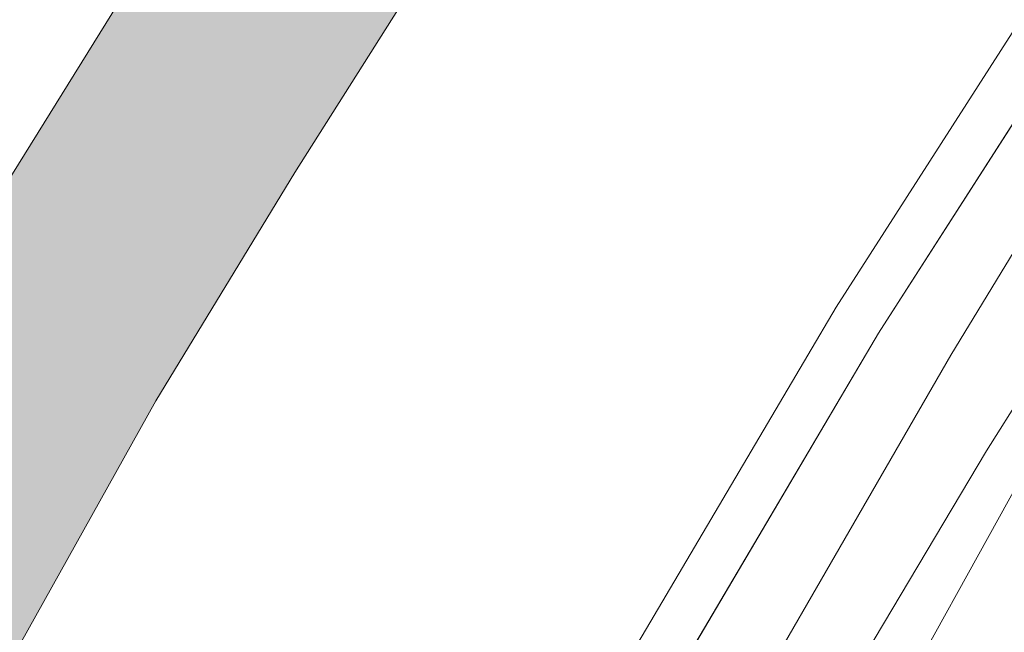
# Model space of a CAD drawing. Header units: metres. Extents: x 125349 to 128236, y 501602 to 503797.
# Tile 621 of 718: x 127544 to 127560, y 502904 to 502914. Entities that reach past the tile are written whole.
import ezdxf

# ---------------------------------------------------------------- set-up
doc = ezdxf.new("R2010")
doc.units = ezdxf.units.M
for name, color, linetype, lineweight in [('B-WE-GR-BEPLANTING_CULTUUR_BOSPLANTSOEN-GV', 90, 'CONTINUOUS', 18), ('B-WE-GR-GRAS-GV', 60, 'CONTINUOUS', 13), ('B-WE-GR-GROENVOORZIENING-GV', 80, 'CONTINUOUS', 18), ('B-WE-OG-WATER_SLOOT-GV', 120, 'CONTINUOUS', 18), ('B-WE-VH-GESLOTENVERHARDING_ASFALT-GV', 10, 'CONTINUOUS', 18), ('B-WE-VW-MARKERING_PICTOGRAM-G', 7, 'CONTINUOUS', 18)]:
    doc.layers.add(name, color=color, linetype=linetype, lineweight=lineweight)
doc.layers.add('B-WE-OG-WATER_SLOOT-V', color=7, linetype='CONTINUOUS', lineweight=18, true_color=0x73e9ff)

msp = doc.modelspace()

# ---------------------------------------------------------------- hatches: boundary and pattern name
at = {"layer": 'B-WE-OG-WATER_SLOOT-V'}
h = msp.add_hatch(color=256, dxfattribs=at)
edge = h.paths.add_edge_path()
edge.add_line((127417.499, 502877.742), (127414.104, 502877.361))
edge.add_line((127414.104, 502877.361), (127414.057, 502877.356))
edge.add_line((127414.057, 502877.356), (127413.946, 502877.343))
edge.add_arc((127423.483, 502795.934), 81.966, 96.68135, 99.25787)
edge.add_arc((127419.313, 502814.245), 63.233, 98.19847, 103.46152)
edge.add_arc((127428.211, 502789.946), 88.987, 105.39115, 111.78192)
edge.add_arc((127433.887, 502770.908), 108.786, 110.83745, 114.83864)
edge.add_line((127388.19, 502869.631), (127387.948, 502869.514))
edge.add_line((127387.948, 502869.514), (127381.038, 502866.175))
edge.add_arc((127395.603, 502830.649), 38.396, 112.2926, 118.327)
edge.add_arc((127392.874, 502833.304), 34.782, 116.4455, 123.782)
edge.add_line((127373.534, 502862.214), (127368.129, 502858.368))
edge.add_arc((127366.632, 502860.658), 2.736, 245.1103, 303.1808, ccw=False)
edge.add_arc((127366.555, 502860.692), 2.736, 191.9982, 246.8621, ccw=False)
edge.add_line((127363.879, 502860.123), (127359.756, 502883.606))
edge.add_line((127359.756, 502883.606), (127359.664, 502884.132))
edge.add_line((127359.664, 502884.132), (127358.209, 502893.638))
edge.add_line((127358.209, 502893.638), (127354.042, 502918.753))
edge.add_arc((127353.31, 502918.496), 0.776, 19.3385, 51.5823)
edge.add_arc((127353.294, 502918.394), 0.867, 54.9765, 79.3258)
edge.add_arc((127353.45, 502919.236), 0.0112, 63.4349, 100.3048)
edge.add_arc((127353.296, 502918.381), 0.879, 80.0761, 97.8099)
edge.add_line((127353.177, 502919.252), (127352.695, 502919.201))
edge.add_arc((127352.856, 502918.505), 0.715, 103.0346, 148.3312)
edge.add_arc((127352.819, 502918.378), 0.76, 138.6865, 185.2281)
edge.add_arc((127352.86, 502918.384), 0.801, 185.3604, 197.1226)
edge.add_line((127352.094, 502918.148), (127352.145, 502917.703))
edge.add_line((127352.145, 502917.703), (127355.608, 502894.087))
edge.add_line((127355.608, 502894.087), (127357.414, 502881.68))
edge.add_line((127357.414, 502881.68), (127358.618, 502874.875))
edge.add_line((127358.618, 502874.875), (127362.328, 502855.852))
edge.add_arc((127365.522, 502856.284), 3.223, 187.7024, 210.0103)
edge.add_arc((127364.967, 502855.885), 2.544, 208.4807, 234.1204)
edge.add_arc((127365.214, 502855.92), 2.723, 230.3395, 276.7125)
edge.add_arc((127365.268, 502855.902), 2.699, 275.6157, 309.4501)
edge.add_line((127366.983, 502853.818), (127368.233, 502854.565))
edge.add_line((127368.233, 502854.565), (127373.334, 502858.72))
edge.add_arc((127384.659, 502846.027), 17.011, 121.828, 131.7402, ccw=False)
edge.add_arc((127388.796, 502837.619), 26.352, 114.5722, 119.8299, ccw=False)
edge.add_line((127377.838, 502861.585), (127388.089, 502866.078))
edge.add_line((127388.089, 502866.078), (127394.69, 502869.027))
edge.add_arc((127413.076, 502831.045), 42.198, 112.3291, 115.8305, ccw=False)
edge.add_arc((127417.58, 502819.475), 54.612, 108.398, 112.0887, ccw=False)
edge.add_arc((127417.117, 502818.692), 55.214, 103.0522, 107.6854, ccw=False)
edge.add_arc((127416.487, 502821.546), 52.291, 97.9039, 103.0852, ccw=False)
edge.add_line((127409.296, 502873.34), (127418.001, 502874.34))
edge.add_line((127418.001, 502874.34), (127419.402, 502874.54))
edge.add_line((127419.402, 502874.54), (127460.221, 502881.456))
edge.add_line((127460.221, 502881.456), (127468.825, 502883.204))
edge.add_arc((127487.874, 502789.702), 95.423, 97.95252, 101.51515, ccw=False)
edge.add_arc((127482.297, 502837.025), 47.794, 91.6193, 99.1795, ccw=False)
edge.add_arc((127481.042, 502880.693), 4.108, 70.2307, 91.333, ccw=False)
edge.add_arc((127480.237, 502878.059), 6.86, 54.8913, 71.3525, ccw=False)
edge.add_line((127484.183, 502883.671), (127491.675, 502877.047))
edge.add_line((127491.675, 502877.047), (127496.695, 502872.608))
edge.add_arc((127497.67, 502873.445), 1.285, 220.6313, 271.1467)
edge.add_arc((127497.677, 502873.474), 1.314, 270.8299, 324.2944)
edge.add_line((127498.744, 502872.707), (127500, 502874.122))
edge.add_line((127500, 502874.122), (127510.881, 502886.525))
edge.add_arc((127514.926, 502882.882), 5.444, 125.2376, 137.9901, ccw=False)
edge.add_arc((127514.237, 502883.707), 4.373, 105.977, 124.102, ccw=False)
edge.add_line((127513.033, 502887.911), (127536.248, 502891.968))
edge.add_arc((127535.776, 502896.023), 4.082, 276.6346, 287.2367)
edge.add_arc((127535.75, 502896.065), 4.131, 287.4172, 298.8705)
edge.add_arc((127535.521, 502895.893), 4.1, 302.8408, 329.3568)
edge.add_line((127539.048, 502893.803), (127543.97, 502903.458))
edge.add_line((127543.97, 502903.458), (127546.229, 502907.505))
edge.add_line((127546.229, 502907.505), (127548.537, 502911.301))
edge.add_line((127548.537, 502911.301), (127551.196, 502915.498))
edge.add_line((127551.196, 502915.498), (127559.771, 502927.635))
edge.add_line((127559.771, 502927.635), (127569.701, 502941.871))
edge.add_line((127569.701, 502941.871), (127572.609, 502945.867))
edge.add_line((127572.609, 502945.867), (127581.635, 502957.852))
edge.add_line((127581.635, 502957.852), (127586.046, 502963.146))
edge.add_line((127586.046, 502963.146), (127619.543, 502999.977))
edge.add_line((127619.543, 502999.977), (127619.565, 503000))
edge.add_line((127619.565, 503000), (127634.867, 503016.069))
edge.add_line((127634.867, 503016.069), (127641.81, 503022.929))
edge.add_line((127641.81, 503022.929), (127649.204, 503029.642))
edge.add_line((127649.204, 503029.642), (127670.935, 503050.179))
edge.add_line((127670.935, 503050.179), (127676.442, 503055.376))
edge.add_line((127676.442, 503055.376), (127690.738, 503067.949))
edge.add_line((127690.738, 503067.949), (127707.373, 503081.841))
edge.add_line((127707.373, 503081.841), (127712.689, 503085.887))
edge.add_line((127712.689, 503085.887), (127737.288, 503104.247))
edge.add_line((127737.288, 503104.247), (127743.6, 503108.751))
edge.add_line((127743.6, 503108.751), (127759.56, 503119.687))
edge.add_line((127759.56, 503119.687), (127765.474, 503124.088))
edge.add_line((127765.474, 503124.088), (127774.514, 503131.265))
edge.add_line((127774.514, 503131.265), (127781.659, 503137.926))
edge.add_line((127781.659, 503137.926), (127789.002, 503144.889))
edge.add_line((127789.002, 503144.889), (127794.105, 503150.583))
edge.add_line((127794.105, 503150.583), (127800.488, 503158.689))
edge.add_line((127800.488, 503158.689), (127810.777, 503172.028))
edge.add_line((127810.777, 503172.028), (127825.108, 503192.552))
edge.add_line((127825.108, 503192.552), (127838.394, 503212.418))
edge.add_line((127838.394, 503212.418), (127843.43, 503220.112))
edge.add_line((127843.43, 503220.112), (127844.164, 503221.345))
edge.add_line((127844.164, 503221.345), (127844.723, 503222.356))
edge.add_line((127844.723, 503222.356), (127845.073, 503222.973))
edge.add_arc((127843.689, 503223.759), 1.592, 330.4069, 353.6824)
edge.add_arc((127843.639, 503223.662), 1.634, 357.2636, 389.3627)
edge.add_arc((127844.268, 503223.695), 1.106, 44.0039, 93.0882)
edge.add_arc((127844.162, 503223.609), 1.191, 87.7729, 123.0714)
edge.add_line((127843.512, 503224.607), (127842.919, 503223.805))
edge.add_line((127842.919, 503223.805), (127842.067, 503223.038))
edge.add_line((127842.067, 503223.038), (127839.447, 503220.122))
edge.add_line((127839.447, 503220.122), (127836.854, 503217.256))
edge.add_line((127836.854, 503217.256), (127824.889, 503200.852))
edge.add_line((127824.889, 503200.852), (127813.128, 503184))
edge.add_line((127813.128, 503184), (127806.062, 503173.889))
edge.add_line((127806.062, 503173.889), (127788.647, 503151.488))
edge.add_arc((127667.373, 503257.561), 161.117, 311.72709, 318.82535, ccw=False)
edge.add_arc((127630.28, 503300.842), 218.11, 309.71564, 311.43177, ccw=False)
edge.add_line((127769.648, 503133.066), (127760.632, 503126.123))
edge.add_line((127760.632, 503126.123), (127742.763, 503113.295))
edge.add_line((127742.763, 503113.295), (127711.108, 503089.674))
edge.add_line((127711.108, 503089.674), (127686.971, 503070.017))
edge.add_line((127686.971, 503070.017), (127667.514, 503052.7))
edge.add_line((127667.514, 503052.7), (127647.865, 503034.179))
edge.add_arc((127647.209, 503034.605), 0.782, 266.9693, 327.0125, ccw=False)
edge.add_arc((127647.214, 503034.587), 0.764, 204.3991, 266.5689, ccw=False)
edge.add_line((127646.518, 503034.271), (127602.393, 503079.459))
edge.add_line((127602.393, 503079.459), (127579.805, 503102.37))
edge.add_arc((127574.426, 503094.481), 9.548, 55.7129, 74.4117)
edge.add_arc((127574.829, 503094.675), 9.259, 76.4896, 92.8218)
edge.add_arc((127574.824, 503094.639), 9.295, 92.78, 98.8609)
edge.add_arc((127574.57, 503092.569), 11.315, 95.9746, 107.5967)
edge.add_line((127571.149, 503103.355), (127566.809, 503101.614))
edge.add_line((127566.809, 503101.614), (127561.977, 503099.366))
edge.add_line((127561.977, 503099.366), (127558.346, 503096.926))
edge.add_arc((127560.269, 503094.826), 2.848, 132.4853, 165.7679)
edge.add_arc((127560.278, 503094.826), 2.856, 165.8209, 194.2608)
edge.add_line((127557.51, 503094.123), (127558.613, 503092.786))
edge.add_line((127558.613, 503092.786), (127559.721, 503091.864))
edge.add_line((127559.721, 503091.864), (127562.813, 503095.429))
edge.add_line((127562.813, 503095.429), (127564.7, 503096.544))
edge.add_arc((127594.428, 503043.691), 60.64, 114.18594, 119.35636, ccw=False)
edge.add_arc((127571.985, 503092.791), 6.664, 89.2195, 111.1189, ccw=False)
edge.add_arc((127572.35, 503093.454), 6.007, 69.234, 92.6152, ccw=False)
edge.add_arc((127572.016, 503093.492), 6.099, 47.4922, 66.1713, ccw=False)
edge.add_line((127576.137, 503097.988), (127601.601, 503072.351))
edge.add_line((127601.601, 503072.351), (127602.075, 503071.867))
edge.add_line((127602.075, 503071.867), (127615.894, 503057.761))
edge.add_line((127615.894, 503057.761), (127641.389, 503031.735))
edge.add_arc((127638.924, 503029.698), 3.198, 15.9425, 39.5746, ccw=False)
edge.add_arc((127639.467, 503030.302), 2.547, -32.6628, 6.1662, ccw=False)
edge.add_arc((127639.522, 503029.963), 2.331, 303.8617, 333.6495, ccw=False)
edge.add_line((127640.821, 503028.027), (127621.823, 503009.208))
edge.add_line((127621.823, 503009.208), (127613.303, 503000))
edge.add_line((127613.303, 503000), (127589.067, 502973.545))
edge.add_line((127589.067, 502973.545), (127573.527, 502954.67))
edge.add_line((127573.527, 502954.67), (127560.387, 502936.189))
edge.add_line((127560.387, 502936.189), (127547.899, 502917.807))
edge.add_line((127547.899, 502917.807), (127535.207, 502897.375))
edge.add_arc((127532.052, 502899.561), 3.839, 309.704, 325.2818, ccw=False)
edge.add_arc((127531.373, 502901.354), 5.686, 294.2054, 303.4162, ccw=False)
edge.add_line((127533.704, 502896.168), (127513.895, 502893.316))
edge.add_arc((127515.782, 502885.266), 8.268, 103.1915, 116.9085)
edge.add_arc((127515.768, 502885.959), 7.65, 119.1643, 146.5372)
edge.add_line((127509.386, 502890.177), (127500, 502879.601))
edge.add_line((127500, 502879.601), (127498.792, 502878.268))
edge.add_arc((127497.457, 502879.184), 1.619, 265.9849, 325.5516, ccw=False)
edge.add_arc((127497.384, 502879.119), 1.551, 222.5297, 268.5276, ccw=False)
edge.add_line((127496.241, 502878.071), (127494.16, 502879.87))
edge.add_line((127494.16, 502879.87), (127489.535, 502883.868))
edge.add_arc((127503.332, 502900.081), 21.289, 220.6663, 229.6024, ccw=False)
edge.add_arc((127504.085, 502900.699), 22.263, 211.6765, 220.609, ccw=False)
edge.add_arc((127482.611, 502887.546), 2.92, 30.0534, 77.7313)
edge.add_arc((127482.755, 502887.447), 2.991, 80.8281, 125.2788)
edge.add_arc((127477.073, 502894.236), 5.878, 296.8574, 312.2942, ccw=False)
edge.add_arc((127476.423, 502894.337), 6.285, 286.6711, 301.7273, ccw=False)
edge.add_line((127478.226, 502888.317), (127459.869, 502885.459))
edge.add_line((127459.869, 502885.459), (127459.919, 502884.408))
edge.add_line((127459.919, 502884.408), (127418.899, 502877.692))
edge.add_line((127418.899, 502877.692), (127417.499, 502877.742))

# ---------------------------------------------------------------- linework, layer by layer
at = {"layer": 'B-WE-GR-BEPLANTING_CULTUUR_BOSPLANTSOEN-GV', "flags": 128}
msp.add_lwpolyline([(127535.207, 502897.375), (127547.899, 502917.807), (127560.387, 502936.189), (127573.527, 502954.67), (127589.067, 502973.545), (127613.303, 503000)], dxfattribs=at)
at = {"layer": 'B-WE-GR-GRAS-GV', "flags": 128}
msp.add_lwpolyline([(127709.025, 503067.648), (127691.701, 503052.776), (127685.242, 503046.824), (127676.813, 503038.842), (127670.159, 503032.587), (127663.356, 503026.18), (127655.767, 503018.911), (127651.232, 503014.639), (127647.34, 503010.828), (127640.888, 503004.376), (127636.596, 503000), (127600.697, 502961.863), (127589.517, 502948.43), (127586.409, 502944.285), (127574.123, 502927.353), (127560.931, 502906.822), (127549.036, 502885.337), (127530.413, 502850.36), (127514.552, 502820.779), (127509.534, 502811.835), (127502.759, 502799.845), (127500, 502794.846), (127487.936, 502773.24)], dxfattribs=at)
at = {"layer": 'B-WE-GR-GROENVOORZIENING-GV', "flags": 128}
for points in [[(127540.054, 502877.006), (127545.338, 502886.796), (127558.233, 502908.629), (127568.968, 502925.364), (127582.91, 502945.293), (127594.09, 502959.425), (127598.852, 502964.918), (127627.769, 502996.27), (127631.448, 503000), (127647.415, 503015.731), (127666.834, 503034.187), (127682.266, 503048.479), (127683.104, 503049.242), (127702.347, 503066.144), (127704.125, 503067.622), (127719.237, 503079.959), (127723.784, 503083.43), (127728.925, 503087.311), (127745.245, 503099.166), (127749.152, 503101.977), (127758.204, 503108.469), (127763.246, 503112.248), (127778.616, 503124.138), (127784.343, 503128.928)], [(127690.738, 503067.949), (127676.442, 503055.376), (127670.935, 503050.179), (127649.204, 503029.642), (127641.81, 503022.929), (127634.867, 503016.069), (127619.565, 503000), (127619.543, 502999.977), (127586.046, 502963.146), (127581.635, 502957.852), (127572.609, 502945.867), (127569.701, 502941.871), (127559.771, 502927.635), (127551.196, 502915.498), (127548.537, 502911.301), (127546.229, 502907.505), (127543.97, 502903.458), (127539.048, 502893.803)], [(127487.936, 502773.24), (127500, 502794.846), (127502.759, 502799.845), (127509.534, 502811.835), (127514.552, 502820.779), (127530.413, 502850.36), (127549.036, 502885.337), (127560.931, 502906.822), (127574.123, 502927.353), (127586.409, 502944.285), (127589.517, 502948.43), (127600.697, 502961.863), (127636.596, 503000), (127640.888, 503004.376), (127647.34, 503010.828), (127651.232, 503014.639), (127655.767, 503018.911), (127663.356, 503026.18), (127670.159, 503032.587), (127676.813, 503038.842), (127685.242, 503046.824), (127691.701, 503052.776), (127709.025, 503067.648)], [(127536.019, 502877.071), (127537.971, 502877.04), (127539.541, 502879.276), (127544.621, 502887.201), (127557.531, 502909.061), (127568.284, 502925.823), (127582.249, 502945.785), (127593.455, 502959.951), (127598.238, 502965.467), (127627.173, 502996.839), (127630.866, 503000.583), (127646.842, 503016.323), (127666.27, 503034.788), (127681.709, 503049.086), (127682.555, 503049.856), (127701.812, 503066.77)], [(127701.812, 503066.77), (127682.555, 503049.856), (127681.709, 503049.086), (127666.27, 503034.788), (127646.842, 503016.323), (127630.866, 503000.583), (127627.173, 502996.839), (127598.238, 502965.467), (127593.455, 502959.951), (127582.249, 502945.785), (127568.284, 502925.823), (127557.531, 502909.061), (127544.621, 502887.201), (127539.541, 502879.276), (127537.971, 502877.04), (127540.054, 502877.006)], [(127703.828, 503064.116), (127692.872, 503054.694), (127686.559, 503048.945), (127683.797, 503046.452), (127674.828, 503037.861), (127668.764, 503032.215), (127658.512, 503022.504), (127650.969, 503015.486), (127643.136, 503007.812), (127635.27, 503000), (127603.155, 502966.209), (127596.64, 502958.67), (127587.966, 502947.833), (127573.675, 502928.105), (127570.866, 502923.858), (127560.03, 502906.674), (127551.902, 502893.035), (127547.586, 502885.59), (127541.814, 502874.747), (127515.763, 502826.33), (127482.866, 502766.08)]]:
    msp.add_lwpolyline(points, dxfattribs=at)
at = {"layer": 'B-WE-OG-WATER_SLOOT-GV', "flags": 128}
for points in [[(127539.048, 502893.803), (127543.97, 502903.458), (127546.229, 502907.505), (127548.537, 502911.301), (127551.196, 502915.498), (127559.771, 502927.635), (127569.701, 502941.871), (127572.609, 502945.867), (127581.635, 502957.852), (127586.046, 502963.146), (127619.543, 502999.977), (127619.565, 503000), (127634.867, 503016.069), (127641.81, 503022.929), (127649.204, 503029.642), (127670.935, 503050.179), (127676.442, 503055.376), (127690.738, 503067.949)], [(127613.303, 503000), (127589.067, 502973.545), (127573.527, 502954.67), (127560.387, 502936.189), (127547.899, 502917.807), (127535.207, 502897.375)]]:
    msp.add_lwpolyline(points, dxfattribs=at)
at = {"layer": 'B-WE-VH-GESLOTENVERHARDING_ASFALT-GV', "flags": 128}
for points in [[(127702.347, 503066.144), (127683.104, 503049.242), (127682.266, 503048.479), (127666.834, 503034.187), (127647.415, 503015.731), (127631.448, 503000), (127627.769, 502996.27), (127598.852, 502964.918), (127594.09, 502959.425), (127582.91, 502945.293), (127568.968, 502925.364), (127558.233, 502908.629), (127545.338, 502886.796), (127540.054, 502877.006), (127539.613, 502876.188), (127541.814, 502874.747)], [(127541.814, 502874.747), (127547.586, 502885.59), (127551.902, 502893.035), (127560.03, 502906.674), (127570.866, 502923.858), (127573.675, 502928.105), (127587.966, 502947.833), (127596.64, 502958.67), (127603.155, 502966.209), (127635.27, 503000), (127643.136, 503007.812), (127650.969, 503015.486), (127658.512, 503022.504), (127668.764, 503032.215), (127674.828, 503037.861), (127683.797, 503046.452), (127686.559, 503048.945), (127692.872, 503054.694), (127703.828, 503064.116)]]:
    msp.add_lwpolyline(points, dxfattribs=at)
at = {"layer": 'B-WE-VW-MARKERING_PICTOGRAM-G', "flags": 128}
msp.add_lwpolyline([(127708.661, 503070.237), (127698.331, 503061.201), (127684.222, 503048.642), (127663.692, 503029.782), (127638.762, 503005.545), (127628.575, 502995.028), (127611.973, 502977.367), (127602.064, 502967.061), (127594.064, 502957.931), (127586.557, 502948.474), (127575.946, 502933.678), (127564.112, 502915.943), (127559.436, 502908.262), (127545.817, 502884.685), (127537.339, 502868.667), (127527.085, 502850.174), (127518.476, 502834.256), (127505.655, 502810.251), (127491.223, 502783.709)], dxfattribs=at)

doc.saveas('drawing.dxf')
